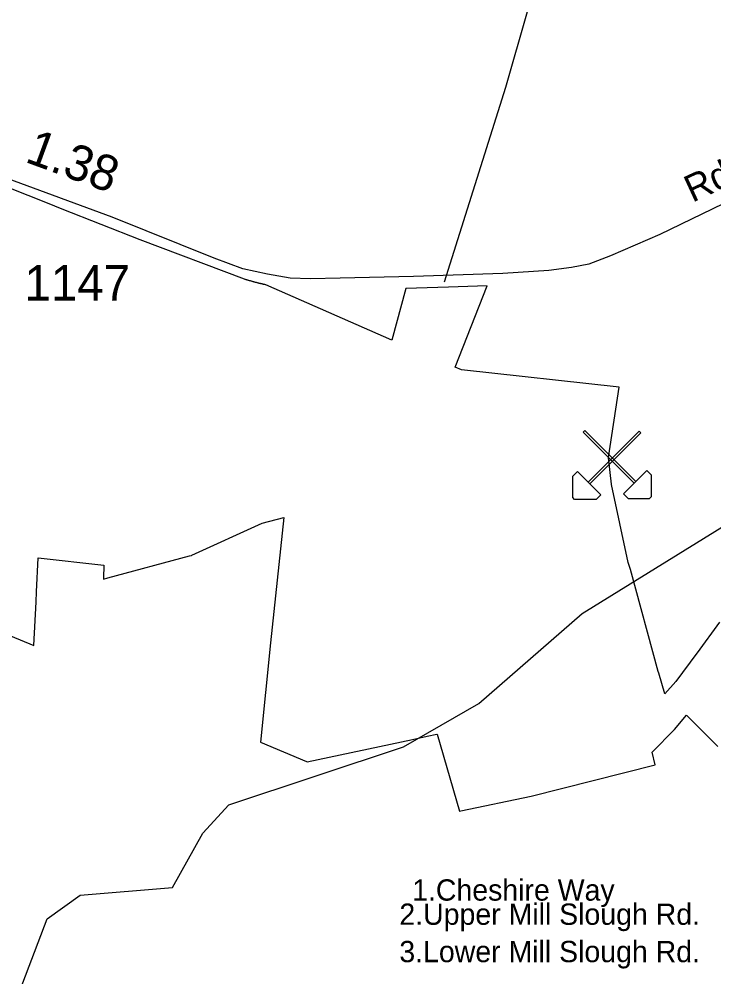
# Model space of a CAD drawing. Extents: x 2104537 to 2336408, y 34176 to 229611.
# Drawn here: x 2182600 to 2185048, y 64904 to 68278 of the extents above; entities that cross this region are included whole.
import ezdxf

# ---------------------------------------------------------------- set-up
doc = ezdxf.new("R2010")
doc.units = 0
for name, color, linetype in [('Exist Boundary Political City Limit New', 7, 'Continuous'), ('Exist Geographical Pit Clay CELL', 7, 'Continuous'), ('Exist Hydrographic Misc Water Feature', 7, 'Continuous'), ('Exist Road Non-System Type 51', 7, 'Continuous'), ('Exist Road Non-System Type 51 Label', 7, 'Continuous'), ('Exist Road Secondary Mileage Hundredths English Label', 7, 'Continuous'), ('Exist Road Secondary Type 51 Attributed', 7, 'Continuous'), ('Exist Road Secondary Type 51 Label', 7, 'Continuous'), ('Exist Road Secondary Type 51 Number Label', 7, 'Continuous'), ('Map Preparation Boundary City Limit Buffer Line', 7, 'Continuous')]:
    doc.layers.add(name, color=color, linetype=linetype)

msp = doc.modelspace()

# ---------------------------------------------------------------- linework, layer by layer
at = {"layer": 'Exist Boundary Political City Limit New'}
for points in [[(2183394.2, 67361.5), (2183026.5, 67500), (2182751.8, 67608.5), (2182726.2, 67618.4), (2182711.5, 67624.2), (2182243, 67810)], [(2183469, 67341.6), (2183467.8, 67341.9), (2183465.8, 67342.3), (2183463.8, 67342.8), (2183461.8, 67343.2), (2183460, 67343.7), (2183458, 67344.1), (2183456, 67344.6), (2183454, 67345), (2183452, 67345.5), (2183450.2, 67346), (2183448.2, 67346.5), (2183446.2, 67346.9), (2183444.2, 67347.4), (2183442.5, 67347.9), (2183440.5, 67348.4), (2183438.5, 67348.9), (2183436.5, 67349.4), (2183434.8, 67349.9), (2183432.8, 67350.4), (2183430.8, 67350.9), (2183428.8, 67351.5), (2183427, 67352), (2183425, 67352.5), (2183423, 67353), (2183421.2, 67353.6), (2183419.2, 67354.1), (2183417.2, 67354.6), (2183415.5, 67355.2), (2183413.5, 67355.8), (2183411.5, 67356.3), (2183409.5, 67356.9), (2183407.8, 67357.4), (2183405.8, 67358), (2183403.8, 67358.6), (2183402, 67359.2), (2183400, 67359.8), (2183398.2, 67360.3), (2183396.2, 67360.9), (2183394.2, 67361.5)], [(2185067.8, 66152.7), (2184989, 66045.4), (2184988, 66044), (2184914.5, 65943.8), (2184875.5, 65900.6), (2184854, 65974.1), (2184852.2, 65979.8), (2184754.8, 66338.4), (2184746.8, 66359.9), (2184746, 66363.3), (2184687, 66638.8), (2184687, 66639.8), (2184676.8, 66732.1), (2184676.5, 66733.4), (2184714.8, 66981.1), (2184159, 67041.9), (2184136, 67051), (2184249.5, 67337.9), (2184113.5, 67333.8), (2183962.8, 67329.3), (2183913.2, 67146.9), (2183469, 67341.6)], [(2182500, 66133.2), (2182652.5, 66070.6), (2182660, 66224.8), (2182661.5, 66260), (2182667.2, 66379.8), (2182899, 66354.3), (2182897.2, 66308.6), (2182897.2, 66305.3), (2182912.5, 66309.4), (2183200.2, 66386.4), (2183208, 66388.5), (2183208.8, 66388.8), (2183457, 66501.7), (2183533, 66522), (2183486.2, 66080.2), (2183451, 65731), (2183612.5, 65662.6), (2183615, 65661.6), (2183986, 65740.4), (2184038, 65751.5), (2184072, 65758.9), (2184072.8, 65759.1), (2184152.2, 65487.8), (2184156, 65488.6), (2184403.8, 65540.5), (2184841.2, 65650.1), (2184830.5, 65695.3), (2184909, 65775.5), (2184951, 65825.5), (2184991.8, 65785.2), (2185062.2, 65715.2)]]:
    msp.add_lwpolyline(points, dxfattribs=at)
at = {"layer": 'Exist Geographical Pit Clay CELL'}
for points in [[(2184767.3, 66643.5), (2184773.1, 66649.3), (2184593.5, 66828.9), (2184587.7, 66823.1)], [(2184611, 66640.5), (2184605.2, 66646.3), (2184784.8, 66825.9), (2184790.6, 66820.1)], [(2184550.5, 66592.4), (2184550.5, 66668.1), (2184567, 66684.6), (2184649.3, 66602.3), (2184632.8, 66585.8), (2184557.1, 66585.8)], [(2184827.8, 66595.4), (2184827.8, 66671.1), (2184811.3, 66687.6), (2184729, 66605.3), (2184745.5, 66588.8), (2184821.2, 66588.8)]]:
    msp.add_lwpolyline(points, close=True, dxfattribs=at)
at = {"layer": 'Exist Hydrographic Misc Water Feature'}
msp.add_lwpolyline([(2182559.6, 64740.4), (2182699.5, 65108.4), (2182815.5, 65191.5), (2183140.5, 65218), (2183247.6, 65409.5), (2183338.6, 65509.5), (2183954.6, 65714.1), (2184219.5, 65866.5), (2184584.5, 66184.3), (2185414.6, 66696.5), (2185671.5, 66908.1), (2185786.5, 67316), (2185930.7, 67438.5), (2186001.6, 67498.9), (2186067.6, 67615.7), (2186108.7, 67851.1), (2186064.6, 68193.2), (2186005.5, 68332.1), (2186004.5, 68466.6)], dxfattribs=at)
at = {"layer": 'Exist Road Non-System Type 51'}
msp.add_lwpolyline([(2184098.5, 67352.1), (2184315.1, 68037.9), (2184391.1, 68304.2)], dxfattribs=at)
at = {"layer": 'Exist Road Secondary Type 51 Attributed'}
msp.add_lwpolyline([(2185228.9, 67698.8), (2184857.8, 67518.4), (2184683.7, 67443.7), (2184607, 67414.7), (2184546.9, 67402.2), (2184466.1, 67391.9), (2184304.4, 67381.5), (2183989.9, 67371.1), (2183730.8, 67364.9), (2183627.2, 67362.8), (2183554.6, 67364.9), (2183475.8, 67379.4), (2183388.8, 67398.1), (2183287.2, 67435.4), (2182928.6, 67580.6), (2182216.5, 67842.2), (2182164.3, 67859.3), (2181959.8, 67938.3), (2181697.2, 68051.6), (2181562.1, 68108.7), (2181434.6, 68158.2), (2181358.5, 68183), (2181120.6, 68238.2), (2180814.2, 68291.5)], dxfattribs=at)
at = {"layer": 'Map Preparation Boundary City Limit Buffer Line'}
for points in [[(2183394.2, 67361.5), (2183026.5, 67500), (2182751.8, 67608.5), (2182726.2, 67618.4), (2182711.5, 67624.2), (2182243, 67810)], [(2183469, 67341.6), (2183467.8, 67341.9), (2183465.8, 67342.3), (2183463.8, 67342.8), (2183461.8, 67343.2), (2183460, 67343.7), (2183458, 67344.1), (2183456, 67344.6), (2183454, 67345), (2183452, 67345.5), (2183450.2, 67346), (2183448.2, 67346.5), (2183446.2, 67346.9), (2183444.2, 67347.4), (2183442.5, 67347.9), (2183440.5, 67348.4), (2183438.5, 67348.9), (2183436.5, 67349.4), (2183434.8, 67349.9), (2183432.8, 67350.4), (2183430.8, 67350.9), (2183428.8, 67351.5), (2183427, 67352), (2183425, 67352.5), (2183423, 67353), (2183421.2, 67353.6), (2183419.2, 67354.1), (2183417.2, 67354.6), (2183415.5, 67355.2), (2183413.5, 67355.8), (2183411.5, 67356.3), (2183409.5, 67356.9), (2183407.8, 67357.4), (2183405.8, 67358), (2183403.8, 67358.6), (2183402, 67359.2), (2183400, 67359.8), (2183398.2, 67360.3), (2183396.2, 67360.9), (2183394.2, 67361.5)], [(2185067.8, 66152.7), (2184989, 66045.4), (2184988, 66044), (2184914.5, 65943.8), (2184875.5, 65900.6), (2184854, 65974.1), (2184852.2, 65979.8), (2184754.8, 66338.4), (2184746.8, 66359.9), (2184746, 66363.3), (2184687, 66638.8), (2184687, 66639.8), (2184676.8, 66732.1), (2184676.5, 66733.4), (2184714.8, 66981.1), (2184159, 67041.9), (2184136, 67051), (2184249.5, 67337.9), (2184113.5, 67333.8), (2183962.8, 67329.3), (2183913.2, 67146.9), (2183469, 67341.6)], [(2182500, 66133.2), (2182652.5, 66070.6), (2182660, 66224.8), (2182661.5, 66260), (2182667.2, 66379.8), (2182899, 66354.3), (2182897.2, 66308.6), (2182897.2, 66305.3), (2182912.5, 66309.4), (2183200.2, 66386.4), (2183208, 66388.5), (2183208.8, 66388.8), (2183457, 66501.7), (2183533, 66522), (2183486.2, 66080.2), (2183451, 65731), (2183612.5, 65662.6), (2183615, 65661.6), (2183986, 65740.4), (2184038, 65751.5), (2184072, 65758.9), (2184072.8, 65759.1), (2184152.2, 65487.8), (2184156, 65488.6), (2184403.8, 65540.5), (2184841.2, 65650.1), (2184830.5, 65695.3), (2184909, 65775.5), (2184951, 65825.5), (2184991.8, 65785.2), (2185062.2, 65715.2)]]:
    msp.add_lwpolyline(points, dxfattribs=at)

# ---------------------------------------------------------------- texts
at = {"layer": 'Exist Road Non-System Type 51 Label'}
for s, p in [('1.Cheshire Way', (2183984.9, 65172.2)), ('2.Upper Mill Slough Rd.', (2183940, 65087)), ('3.Lower Mill Slough Rd.', (2183939.8, 64955.4))]:
    msp.add_text(s, height=75, dxfattribs=at).set_placement(p)
at = {"layer": 'Exist Road Secondary Mileage Hundredths English Label'}
msp.add_text('1.38', height=125, rotation=339.8282, dxfattribs=at).set_placement((2182617, 67776))
at = {"layer": 'Exist Road Secondary Type 51 Label'}
msp.add_text('Rd.', height=95, rotation=24.7827, dxfattribs=at).set_placement((2184972.1, 67630.4))
at = {"layer": 'Exist Road Secondary Type 51 Number Label'}
msp.add_text('1147', height=125, dxfattribs=at).set_placement((2182619.3, 67286.1))

doc.saveas('drawing.dxf')
